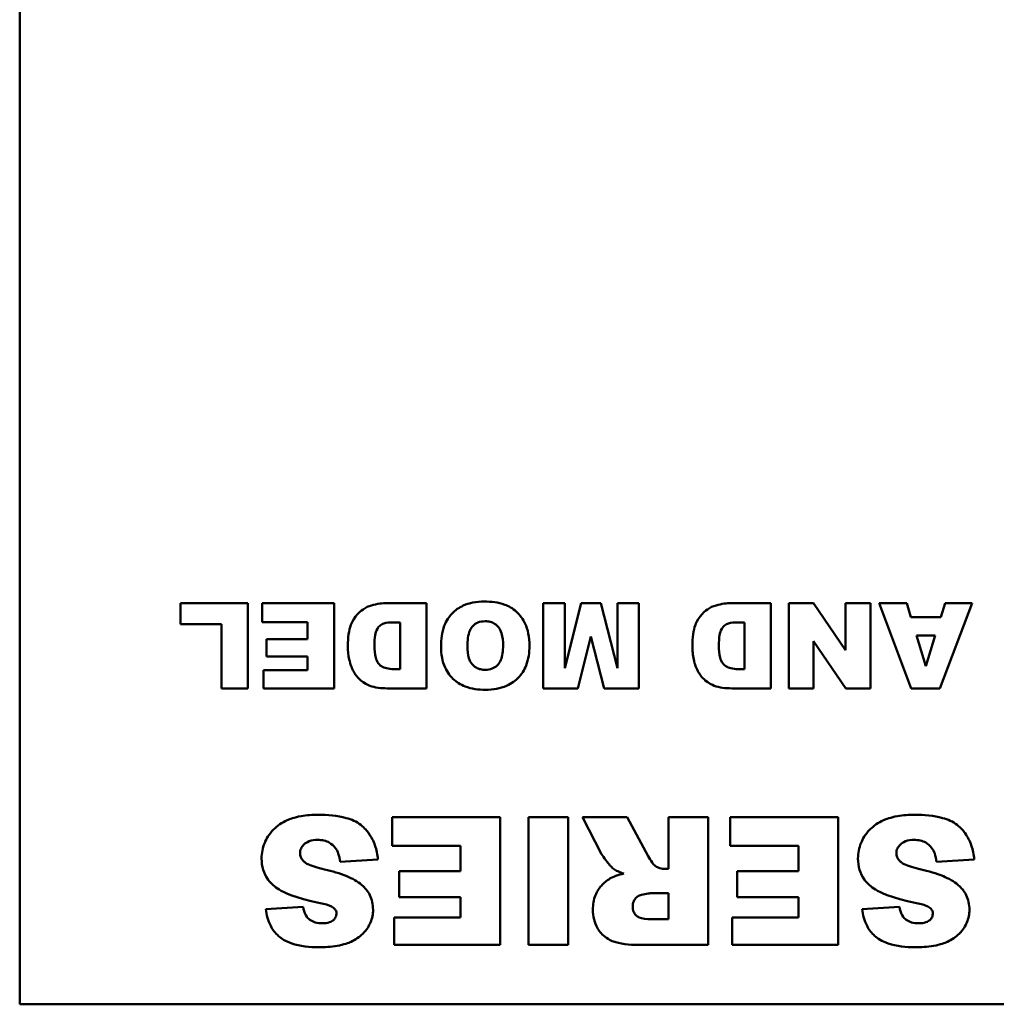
# Model space of a CAD drawing. Header units: inches. Extents: x 0.8 to 75.7, y -7.8 to 49.3.
# Tile 310 of 339: x 51.246 to 52.162, y 43.614 to 44.537. Entities that reach past the tile are written whole.
import ezdxf

# ---------------------------------------------------------------- set-up
doc = ezdxf.new("R2010")
doc.units = ezdxf.units.IN
doc.header["$MEASUREMENT"] = 0
doc.layers.add('Visible Edges(ROSSANSI)', color=7, linetype='Continuous', lineweight=50)

msp = doc.modelspace()

# ---------------------------------------------------------------- linework, layer by layer
at = {"layer": 'Visible Edges(ROSSANSI)'}
for p, q in [((51.24633, 43.6139), (51.24633, 45.6139)), ((51.46031, 43.99013), (51.39702, 43.99013)), ((51.39702, 43.99013), (51.39702, 43.97042)), ((51.46031, 43.91013), (51.46031, 43.99013)), ((51.54108, 43.99013), (51.47363, 43.99013)), ((51.47363, 43.99013), (51.47363, 43.97204)), ((51.54108, 43.91013), (51.54108, 43.99013)), ((51.6277, 43.99013), (51.59097, 43.99013)), ((51.6277, 43.91013), (51.6277, 43.99013)), ((51.75736, 43.99013), (51.73711, 43.99013)), ((51.73711, 43.99013), (51.73711, 43.91013)), ((51.77292, 43.99013), (51.75736, 43.92907)), ((51.75736, 43.92907), (51.75736, 43.99013)), ((51.79124, 43.99013), (51.77292, 43.99013)), ((51.80679, 43.92907), (51.79124, 43.99013)), ((51.82704, 43.99013), (51.80679, 43.99013)), ((51.80679, 43.99013), (51.80679, 43.92907)), ((51.82704, 43.91013), (51.82704, 43.99013)), ((51.9507, 43.99013), (51.91397, 43.99013)), ((51.9507, 43.91013), (51.9507, 43.99013)), ((51.99082, 43.99013), (51.96749, 43.99013)), ((51.96749, 43.99013), (51.96749, 43.91013)), ((52.02085, 43.94609), (51.99082, 43.99013)), ((52.0441, 43.99013), (52.02085, 43.99013)), ((52.02085, 43.99013), (52.02085, 43.94609)), ((52.0441, 43.91013), (52.0441, 43.99013)), ((52.07806, 43.99013), (52.05218, 43.99013)), ((52.05218, 43.99013), (52.08221, 43.91013)), ((52.08206, 43.97689), (52.07806, 43.99013)), ((52.10924, 43.91013), (52.13935, 43.99013)), ((52.11409, 43.99013), (52.11016, 43.97689)), ((52.13935, 43.99013), (52.11409, 43.99013)), ((51.47363, 43.97204), (51.51628, 43.97204)), ((51.51628, 43.97204), (51.51628, 43.95625)), ((51.5969, 43.97196), (51.60298, 43.97196)), ((51.60298, 43.97196), (51.60298, 43.92822)), ((51.9199, 43.97196), (51.92599, 43.97196)), ((51.92599, 43.97196), (51.92599, 43.92822)), ((52.11016, 43.97689), (52.08206, 43.97689)), ((51.39702, 43.97042), (51.43559, 43.97042)), ((51.43559, 43.97042), (51.43559, 43.91013)), ((51.51628, 43.95625), (51.47786, 43.95625)), ((51.47786, 43.95625), (51.47786, 43.93993)), ((51.76961, 43.91013), (51.782, 43.95879)), ((51.782, 43.95879), (51.79448, 43.91013)), ((51.99082, 43.9544), (52.021, 43.91013)), ((51.99082, 43.91013), (51.99082, 43.9544)), ((52.08722, 43.95956), (52.10477, 43.95956)), ((52.096, 43.93084), (52.08722, 43.95956)), ((52.10477, 43.95956), (52.096, 43.93084)), ((51.47786, 43.93993), (51.51628, 43.93993)), ((51.51628, 43.93993), (51.51628, 43.92722)), ((51.47486, 43.92722), (51.47486, 43.91013)), ((51.51628, 43.92722), (51.47486, 43.92722)), ((51.60298, 43.92822), (51.59682, 43.92822)), ((51.92599, 43.92822), (51.91983, 43.92822)), ((51.43559, 43.91013), (51.46031, 43.91013)), ((51.47486, 43.91013), (51.54108, 43.91013)), ((51.59097, 43.91013), (51.6277, 43.91013)), ((51.73711, 43.91013), (51.76961, 43.91013)), ((51.79448, 43.91013), (51.82704, 43.91013)), ((51.91397, 43.91013), (51.9507, 43.91013)), ((51.96749, 43.91013), (51.99082, 43.91013)), ((52.021, 43.91013), (52.0441, 43.91013)), ((52.08221, 43.91013), (52.10924, 43.91013)), ((51.69686, 43.78951), (51.59569, 43.78951)), ((51.59569, 43.78951), (51.59569, 43.76237)), ((51.69686, 43.66951), (51.69686, 43.78951)), ((51.72343, 43.78951), (51.72343, 43.66951)), ((51.76062, 43.78951), (51.72343, 43.78951)), ((51.76062, 43.66951), (51.76062, 43.78951)), ((51.81605, 43.78951), (51.77413, 43.78951)), ((51.77413, 43.78951), (51.79203, 43.75475)), ((51.8358, 43.75279), (51.81605, 43.78951)), ((51.89205, 43.78951), (51.85474, 43.78951)), ((51.85474, 43.78951), (51.85474, 43.74078)), ((51.89205, 43.66951), (51.89205, 43.78951)), ((52.01378, 43.78951), (51.91261, 43.78951)), ((51.91261, 43.78951), (51.91261, 43.76237)), ((52.01378, 43.66951), (52.01378, 43.78951)), ((51.59569, 43.76237), (51.65967, 43.76237)), ((51.65967, 43.76237), (51.65967, 43.7387)), ((51.91261, 43.76237), (51.97659, 43.76237)), ((51.97659, 43.76237), (51.97659, 43.7387)), ((51.54683, 43.74759), (51.58217, 43.74978)), ((52.10606, 43.74759), (52.1414, 43.74978)), ((51.85474, 43.74078), (51.85151, 43.74078)), ((51.65967, 43.7387), (51.60204, 43.7387)), ((51.60204, 43.7387), (51.60204, 43.71421)), ((51.97659, 43.7387), (51.91896, 43.7387)), ((51.91896, 43.7387), (51.91896, 43.71421)), ((51.60204, 43.71421), (51.65967, 43.71421)), ((51.65967, 43.71421), (51.65967, 43.69515)), ((51.83915, 43.71814), (51.85474, 43.71814)), ((51.85474, 43.71814), (51.85474, 43.69377)), ((51.91896, 43.71421), (51.97659, 43.71421)), ((51.97659, 43.71421), (51.97659, 43.69515)), ((51.51207, 43.70532), (51.47707, 43.70324)), ((52.0713, 43.70532), (52.0363, 43.70324)), ((51.59754, 43.69515), (51.59754, 43.66951)), ((51.65967, 43.69515), (51.59754, 43.69515)), ((51.85474, 43.69377), (51.83858, 43.69377)), ((51.91446, 43.69515), (51.91446, 43.66951)), ((51.97659, 43.69515), (51.91446, 43.69515)), ((51.59754, 43.66951), (51.69686, 43.66951)), ((51.72343, 43.66951), (51.76062, 43.66951)), ((51.83026, 43.66951), (51.89205, 43.66951)), ((51.91446, 43.66951), (52.01378, 43.66951)), ((55.24633, 43.6139), (51.24633, 43.6139))]:
    msp.add_line(p, q, dxfattribs=at)
for points, knots in [([(51.59097, 43.99013), (51.58864, 43.99013), (51.58629, 43.98993), (51.58139, 43.98921), (51.5788, 43.98865), (51.57627, 43.98797)], [-0.03774435, -0.03774435, -0.03774435, -0.03774435, -0.01997479, -0.01997479, 0, 0, 0, 0]), ([(51.68206, 43.99152), (51.67845, 43.99152), (51.67481, 43.99124), (51.66813, 43.98996), (51.66505, 43.98904), (51.65849, 43.98602), (51.65473, 43.9835), (51.64897, 43.97739), (51.64634, 43.97376), (51.64215, 43.96272), (51.6414, 43.95597), (51.6414, 43.94955)], [-0.2313697, -0.2313697, -0.2313697, -0.2313697, -0.1842829, -0.1842829, -0.1425294, -0.1425294, -0.0898686, -0.0898686, -0.0489073, -0.0489073, 0, 0, 0, 0]), ([(51.72433, 43.95017), (51.72433, 43.95398), (51.72402, 43.95783), (51.7226, 43.9649), (51.72157, 43.96813), (51.71836, 43.97472), (51.71572, 43.97863), (51.70849, 43.98532), (51.70464, 43.98731), (51.69514, 43.99079), (51.68844, 43.99152), (51.68206, 43.99152)], [-0.1540541, -0.1540541, -0.1540541, -0.1540541, -0.1276702, -0.1276702, -0.1042184, -0.1042184, -0.0769723, -0.0769723, -0.04865, -0.04865, 0, 0, 0, 0]), ([(51.91397, 43.99013), (51.91164, 43.99013), (51.90929, 43.98993), (51.90439, 43.98921), (51.9018, 43.98865), (51.89927, 43.98797)], [-0.03774435, -0.03774435, -0.03774435, -0.03774435, -0.01997479, -0.01997479, 0, 0, 0, 0]), ([(51.57627, 43.98797), (51.57337, 43.98719), (51.57071, 43.98589), (51.56635, 43.9828), (51.56378, 43.98066), (51.55876, 43.97397), (51.55744, 43.97081), (51.55491, 43.96461), (51.55409, 43.95775), (51.55409, 43.94986)], [-0.1054449, -0.1054449, -0.1054449, -0.1054449, -0.088018, -0.088018, -0.0743713, -0.0743713, -0.0601094, -0.0601094, 0, 0, 0, 0]), ([(51.89927, 43.98797), (51.89638, 43.98719), (51.89372, 43.98589), (51.88936, 43.9828), (51.88678, 43.98066), (51.88176, 43.97397), (51.88045, 43.97081), (51.87792, 43.96461), (51.87709, 43.95775), (51.87709, 43.94986)], [-0.1054449, -0.1054449, -0.1054449, -0.1054449, -0.088018, -0.088018, -0.0743713, -0.0743713, -0.0601094, -0.0601094, 0, 0, 0, 0]), ([(51.57896, 43.95032), (51.57896, 43.95344), (51.57911, 43.95706), (51.57997, 43.96188), (51.58051, 43.96398), (51.58244, 43.96724), (51.58329, 43.9683), (51.58556, 43.97017), (51.58675, 43.97066), (51.59027, 43.9717), (51.59349, 43.97196), (51.5969, 43.97196)], [-0.09769002, -0.09769002, -0.09769002, -0.09769002, -0.06560983, -0.06560983, -0.04765919, -0.04765919, -0.03760398, -0.03760398, -0.0259737, -0.0259737, 0, 0, 0, 0]), ([(51.66612, 43.94924), (51.66612, 43.9552), (51.66677, 43.96038), (51.66913, 43.96605), (51.67008, 43.9675), (51.67274, 43.97013), (51.67427, 43.97113), (51.67816, 43.9727), (51.68049, 43.97304), (51.68283, 43.97304)], [-0.07584095, -0.07584095, -0.07584095, -0.07584095, -0.04621762, -0.04621762, -0.03199031, -0.03199031, -0.01778797, -0.01778797, 0, 0, 0, 0]), ([(51.68283, 43.97304), (51.68443, 43.97304), (51.68604, 43.97287), (51.68902, 43.97209), (51.69038, 43.97152), (51.69345, 43.96962), (51.69459, 43.96835), (51.69658, 43.96596), (51.69754, 43.9639), (51.69929, 43.95819), (51.69961, 43.95407), (51.69961, 43.95032)], [-0.06208102, -0.06208102, -0.06208102, -0.06208102, -0.05694469, -0.05694469, -0.05219523, -0.05219523, -0.04538502, -0.04538502, -0.02858013, -0.02858013, 0, 0, 0, 0]), ([(51.90196, 43.95032), (51.90196, 43.95344), (51.90211, 43.95706), (51.90298, 43.96188), (51.90351, 43.96398), (51.90544, 43.96724), (51.90629, 43.9683), (51.90856, 43.97017), (51.90976, 43.97066), (51.91328, 43.9717), (51.91649, 43.97196), (51.9199, 43.97196)], [-0.09769002, -0.09769002, -0.09769002, -0.09769002, -0.06560983, -0.06560983, -0.04765919, -0.04765919, -0.03760398, -0.03760398, -0.0259737, -0.0259737, 0, 0, 0, 0]), ([(51.55409, 43.94986), (51.55409, 43.94562), (51.55449, 43.9414), (51.55638, 43.93245), (51.55779, 43.92894), (51.5609, 43.92331), (51.56306, 43.92027), (51.56931, 43.91493), (51.57252, 43.91341), (51.57941, 43.91076), (51.58518, 43.91013), (51.59097, 43.91013)], [-0.1178347, -0.1178347, -0.1178347, -0.1178347, -0.1012133, -0.1012133, -0.0820028, -0.0820028, -0.063194, -0.063194, -0.0441473, -0.0441473, 0, 0, 0, 0]), ([(51.59682, 43.92822), (51.59464, 43.92822), (51.59238, 43.92841), (51.58857, 43.92933), (51.58693, 43.92996), (51.5839, 43.93192), (51.583, 43.93301), (51.58144, 43.93514), (51.5807, 43.937), (51.57927, 43.94225), (51.57896, 43.94631), (51.57896, 43.95032)], [-0.06686526, -0.06686526, -0.06686526, -0.06686526, -0.05931675, -0.05931675, -0.05332585, -0.05332585, -0.04687474, -0.04687474, -0.03057416, -0.03057416, 0, 0, 0, 0]), ([(51.6414, 43.94955), (51.6414, 43.94596), (51.64168, 43.94235), (51.64297, 43.93565), (51.6439, 43.93255), (51.64753, 43.92452), (51.65041, 43.92123), (51.65588, 43.91595), (51.65973, 43.91358), (51.67, 43.90958), (51.67656, 43.90874), (51.68298, 43.90874)], [-0.134884, -0.134884, -0.134884, -0.134884, -0.1201323, -0.1201323, -0.1068585, -0.1068585, -0.0839395, -0.0839395, -0.0489649, -0.0489649, 0, 0, 0, 0]), ([(51.68306, 43.92745), (51.68149, 43.92745), (51.67991, 43.92761), (51.67698, 43.92833), (51.67564, 43.92886), (51.67249, 43.93069), (51.67129, 43.93196), (51.66921, 43.93437), (51.66823, 43.93636), (51.66646, 43.94183), (51.66612, 43.94568), (51.66612, 43.94924)], [-0.06174991, -0.06174991, -0.06174991, -0.06174991, -0.05631971, -0.05631971, -0.05131621, -0.05131621, -0.0437547, -0.0437547, -0.027149, -0.027149, 0, 0, 0, 0]), ([(51.68298, 43.90874), (51.68653, 43.90874), (51.69009, 43.90901), (51.69672, 43.91025), (51.6998, 43.91115), (51.70787, 43.91468), (51.71134, 43.91756), (51.71699, 43.92336), (51.71944, 43.92725), (51.72348, 43.93747), (51.72433, 43.94386), (51.72433, 43.95017)], [-0.1409845, -0.1409845, -0.1409845, -0.1409845, -0.1245515, -0.1245515, -0.1097142, -0.1097142, -0.0837186, -0.0837186, -0.0480771, -0.0480771, 0, 0, 0, 0]), ([(51.69961, 43.95032), (51.69961, 43.9452), (51.69902, 43.94046), (51.69668, 43.93489), (51.69566, 43.93325), (51.69275, 43.93039), (51.6912, 43.92935), (51.68742, 43.9278), (51.68526, 43.92745), (51.68306, 43.92745)], [-0.08158769, -0.08158769, -0.08158769, -0.08158769, -0.04780412, -0.04780412, -0.03118184, -0.03118184, -0.01672879, -0.01672879, 0, 0, 0, 0]), ([(51.87709, 43.94986), (51.87709, 43.94562), (51.87749, 43.9414), (51.87939, 43.93245), (51.88079, 43.92894), (51.8839, 43.92331), (51.88606, 43.92027), (51.89232, 43.91493), (51.89552, 43.91341), (51.90241, 43.91076), (51.90818, 43.91013), (51.91397, 43.91013)], [-0.1178347, -0.1178347, -0.1178347, -0.1178347, -0.1012133, -0.1012133, -0.0820028, -0.0820028, -0.063194, -0.063194, -0.0441473, -0.0441473, 0, 0, 0, 0]), ([(51.91983, 43.92822), (51.91764, 43.92822), (51.91538, 43.92841), (51.91157, 43.92933), (51.90993, 43.92996), (51.9069, 43.93192), (51.906, 43.93301), (51.90444, 43.93514), (51.9037, 43.937), (51.90227, 43.94225), (51.90196, 43.94631), (51.90196, 43.95032)], [-0.06686526, -0.06686526, -0.06686526, -0.06686526, -0.05931675, -0.05931675, -0.05332585, -0.05332585, -0.04687474, -0.04687474, -0.03057416, -0.03057416, 0, 0, 0, 0]), ([(51.52639, 43.79159), (51.52099, 43.79159), (51.51546, 43.79124), (51.50375, 43.78917), (51.49953, 43.78753), (51.49233, 43.78429), (51.48806, 43.78147), (51.48001, 43.77335), (51.47747, 43.7686), (51.47409, 43.76052), (51.47315, 43.75559), (51.47315, 43.75048)], [-0.1116521, -0.1116521, -0.1116521, -0.1116521, -0.1016227, -0.1016227, -0.0895655, -0.0895655, -0.0666991, -0.0666991, -0.0389809, -0.0389809, 0, 0, 0, 0]), ([(51.58217, 43.74978), (51.5818, 43.75429), (51.58094, 43.75873), (51.57803, 43.76703), (51.57609, 43.77079), (51.57231, 43.77602), (51.56986, 43.77931), (51.5622, 43.78518), (51.55739, 43.78721), (51.54431, 43.79091), (51.53493, 43.79159), (51.52639, 43.79159)], [-0.2792457, -0.2792457, -0.2792457, -0.2792457, -0.2067611, -0.2067611, -0.1382631, -0.1382631, -0.1032784, -0.1032784, -0.0650505, -0.0650505, 0, 0, 0, 0]), ([(52.08562, 43.79159), (52.08022, 43.79159), (52.07469, 43.79124), (52.06298, 43.78917), (52.05876, 43.78753), (52.05156, 43.78429), (52.04729, 43.78147), (52.03924, 43.77335), (52.0367, 43.7686), (52.03332, 43.76052), (52.03238, 43.75559), (52.03238, 43.75048)], [-0.1116521, -0.1116521, -0.1116521, -0.1116521, -0.1016227, -0.1016227, -0.0895655, -0.0895655, -0.0666991, -0.0666991, -0.0389809, -0.0389809, 0, 0, 0, 0]), ([(52.1414, 43.74978), (52.14103, 43.75429), (52.14017, 43.75873), (52.13726, 43.76703), (52.13532, 43.77079), (52.13154, 43.77602), (52.12909, 43.77931), (52.12143, 43.78518), (52.11662, 43.78721), (52.10354, 43.79091), (52.09416, 43.79159), (52.08562, 43.79159)], [-0.2792457, -0.2792457, -0.2792457, -0.2792457, -0.2067611, -0.2067611, -0.1382631, -0.1382631, -0.1032784, -0.1032784, -0.0650505, -0.0650505, 0, 0, 0, 0]), ([(51.50918, 43.75567), (51.50918, 43.75641), (51.50926, 43.75714), (51.50957, 43.75858), (51.50981, 43.75927), (51.51078, 43.76138), (51.51176, 43.76263), (51.51406, 43.76483), (51.51554, 43.76592), (51.52022, 43.7677), (51.523, 43.76803), (51.5257, 43.76803)], [-0.0719674, -0.0719674, -0.0719674, -0.0719674, -0.06379806, -0.06379806, -0.05568408, -0.05568408, -0.03812483, -0.03812483, -0.02053126, -0.02053126, 0, 0, 0, 0]), ([(51.5257, 43.76803), (51.52769, 43.76803), (51.52968, 43.76785), (51.53339, 43.76699), (51.53508, 43.76636), (51.53884, 43.76429), (51.54067, 43.7627), (51.54221, 43.76076)], [-0.04785209, -0.04785209, -0.04785209, -0.04785209, -0.0326965, -0.0326965, -0.01886617, -0.01886617, 0, 0, 0, 0]), ([(52.06841, 43.75567), (52.06841, 43.75641), (52.06849, 43.75714), (52.0688, 43.75858), (52.06904, 43.75927), (52.07001, 43.76138), (52.07099, 43.76263), (52.07329, 43.76483), (52.07477, 43.76592), (52.07945, 43.7677), (52.08223, 43.76803), (52.08493, 43.76803)], [-0.0719674, -0.0719674, -0.0719674, -0.0719674, -0.06379806, -0.06379806, -0.05568408, -0.05568408, -0.03812483, -0.03812483, -0.02053126, -0.02053126, 0, 0, 0, 0]), ([(52.08493, 43.76803), (52.08692, 43.76803), (52.08891, 43.76785), (52.09262, 43.76699), (52.09431, 43.76636), (52.09807, 43.76429), (52.0999, 43.7627), (52.10144, 43.76076)], [-0.04785209, -0.04785209, -0.04785209, -0.04785209, -0.0326965, -0.0326965, -0.01886617, -0.01886617, 0, 0, 0, 0]), ([(51.54221, 43.76076), (51.54348, 43.75911), (51.54441, 43.75718), (51.54595, 43.75278), (51.54649, 43.75014), (51.54683, 43.74759)], [-0.03547416, -0.03547416, -0.03547416, -0.03547416, -0.01963103, -0.01963103, 0, 0, 0, 0]), ([(52.10144, 43.76076), (52.10271, 43.75911), (52.10364, 43.75718), (52.10518, 43.75278), (52.10572, 43.75014), (52.10606, 43.74759)], [-0.03547416, -0.03547416, -0.03547416, -0.03547416, -0.01963103, -0.01963103, 0, 0, 0, 0]), ([(51.47315, 43.75048), (51.47315, 43.74691), (51.47362, 43.74341), (51.47557, 43.7371), (51.47703, 43.73382), (51.482, 43.72701), (51.48557, 43.72401), (51.4946, 43.71841), (51.50369, 43.71411), (51.52812, 43.70878)], [-0.5995832, -0.5995832, -0.5995832, -0.5995832, -0.4581175, -0.4581175, -0.3374607, -0.3374607, -0.1905298, -0.1905298, 0, 0, 0, 0]), ([(51.51334, 43.74736), (51.51259, 43.74802), (51.51189, 43.74876), (51.51075, 43.75029), (51.51028, 43.75107), (51.50943, 43.75312), (51.50918, 43.75437), (51.50918, 43.75567)], [-0.02452063, -0.02452063, -0.02452063, -0.02452063, -0.01688069, -0.01688069, -0.00993742, -0.00993742, 0, 0, 0, 0]), ([(51.79203, 43.75475), (51.79371, 43.75152), (51.79783, 43.74647), (51.80086, 43.743), (51.8021, 43.74167), (51.80312, 43.74089)], [-0.02853984, -0.02853984, -0.02853984, -0.02853984, -0.00977722, -0.00977722, 0, 0, 0, 0]), ([(51.84239, 43.74355), (51.84128, 43.74439), (51.84022, 43.74565), (51.83802, 43.74874), (51.83682, 43.75085), (51.8358, 43.75279)], [-0.02879431, -0.02879431, -0.02879431, -0.02879431, -0.0166586, -0.0166586, 0, 0, 0, 0]), ([(52.03238, 43.75048), (52.03238, 43.74691), (52.03285, 43.74341), (52.0348, 43.7371), (52.03626, 43.73382), (52.04123, 43.72701), (52.0448, 43.72401), (52.05383, 43.71841), (52.06292, 43.71411), (52.08735, 43.70878)], [-0.5995832, -0.5995832, -0.5995832, -0.5995832, -0.4581175, -0.4581175, -0.3374607, -0.3374607, -0.1905298, -0.1905298, 0, 0, 0, 0]), ([(52.07257, 43.74736), (52.07182, 43.74802), (52.07112, 43.74876), (52.06998, 43.75029), (52.06951, 43.75107), (52.06866, 43.75312), (52.06841, 43.75437), (52.06841, 43.75567)], [-0.02452063, -0.02452063, -0.02452063, -0.02452063, -0.01688069, -0.01688069, -0.00993742, -0.00993742, 0, 0, 0, 0]), ([(51.53228, 43.74031), (51.52578, 43.74177), (51.52017, 43.74343), (51.51531, 43.74589), (51.51419, 43.74658), (51.51334, 43.74736)], [-0.03678535, -0.03678535, -0.03678535, -0.03678535, -0.00878684, -0.00878684, 0, 0, 0, 0]), ([(51.56716, 43.72576), (51.56318, 43.72925), (51.55812, 43.73193), (51.54664, 43.73672), (51.53925, 43.73877), (51.53228, 43.74031)], [-0.09455123, -0.09455123, -0.09455123, -0.09455123, -0.05439136, -0.05439136, 0, 0, 0, 0]), ([(51.80312, 43.74089), (51.80432, 43.74004), (51.80577, 43.7393), (51.80893, 43.73787), (51.81092, 43.73713), (51.81282, 43.7365)], [-0.02638094, -0.02638094, -0.02638094, -0.02638094, -0.01521884, -0.01521884, 0, 0, 0, 0]), ([(51.85151, 43.74078), (51.84987, 43.74078), (51.84826, 43.74099), (51.84515, 43.74194), (51.84372, 43.74264), (51.84239, 43.74355)], [-0.02477057, -0.02477057, -0.02477057, -0.02477057, -0.01227718, -0.01227718, 0, 0, 0, 0]), ([(52.09151, 43.74031), (52.08501, 43.74177), (52.0794, 43.74343), (52.07454, 43.74589), (52.07342, 43.74658), (52.07257, 43.74736)], [-0.03678535, -0.03678535, -0.03678535, -0.03678535, -0.00878684, -0.00878684, 0, 0, 0, 0]), ([(52.12639, 43.72576), (52.12241, 43.72925), (52.11735, 43.73193), (52.10587, 43.73672), (52.09848, 43.73877), (52.09151, 43.74031)], [-0.09455123, -0.09455123, -0.09455123, -0.09455123, -0.05439136, -0.05439136, 0, 0, 0, 0]), ([(51.79977, 43.73177), (51.79676, 43.72994), (51.79407, 43.72772), (51.78986, 43.72293), (51.78775, 43.72001), (51.78451, 43.71199), (51.78383, 43.70739), (51.78383, 43.70278)], [-0.1037999, -0.1037999, -0.1037999, -0.1037999, -0.0659475, -0.0659475, -0.0351479, -0.0351479, 0, 0, 0, 0]), ([(51.81282, 43.7365), (51.81034, 43.73595), (51.80779, 43.73526), (51.80347, 43.7337), (51.80152, 43.73283), (51.79977, 43.73177)], [-0.03501951, -0.03501951, -0.03501951, -0.03501951, -0.0156166, -0.0156166, 0, 0, 0, 0]), ([(51.57767, 43.70255), (51.57767, 43.70499), (51.57743, 43.70742), (51.5764, 43.71207), (51.57564, 43.71424), (51.57279, 43.71997), (51.57024, 43.72309), (51.56716, 43.72576)], [-0.06735087, -0.06735087, -0.06735087, -0.06735087, -0.04875334, -0.04875334, -0.03105094, -0.03105094, 0, 0, 0, 0]), ([(52.1369, 43.70255), (52.1369, 43.70499), (52.13666, 43.70742), (52.13563, 43.71207), (52.13487, 43.71424), (52.13202, 43.71997), (52.12947, 43.72309), (52.12639, 43.72576)], [-0.06735087, -0.06735087, -0.06735087, -0.06735087, -0.04875334, -0.04875334, -0.03105094, -0.03105094, 0, 0, 0, 0]), ([(51.82114, 43.70578), (51.82114, 43.70692), (51.82128, 43.70805), (51.82192, 43.71021), (51.8224, 43.7112), (51.82372, 43.71316), (51.82461, 43.71414), (51.82686, 43.71571), (51.82811, 43.71623), (51.82945, 43.71652)], [-0.03969649, -0.03969649, -0.03969649, -0.03969649, -0.0301838, -0.0301838, -0.02090417, -0.02090417, -0.01046428, -0.01046428, 0, 0, 0, 0]), ([(51.82945, 43.71652), (51.83135, 43.71694), (51.83358, 43.71741), (51.83673, 43.71794), (51.83816, 43.71814), (51.83915, 43.71814)], [-0.01956487, -0.01956487, -0.01956487, -0.01956487, -0.00755588, -0.00755588, 0, 0, 0, 0]), ([(51.47707, 43.70324), (51.47775, 43.69774), (51.47914, 43.69225), (51.48355, 43.68372), (51.48598, 43.68054), (51.49142, 43.67581), (51.49527, 43.6731), (51.50936, 43.66826), (51.51832, 43.66744), (51.52662, 43.66744)], [-0.265126, -0.265126, -0.265126, -0.265126, -0.1774462, -0.1774462, -0.1131793, -0.1131793, -0.0632734, -0.0632734, 0, 0, 0, 0]), ([(51.53032, 43.68984), (51.52798, 43.68984), (51.5256, 43.69009), (51.52157, 43.69128), (51.51988, 43.69207), (51.51733, 43.694), (51.51598, 43.69526), (51.51336, 43.69977), (51.51254, 43.70257), (51.51207, 43.70532)], [-0.09840579, -0.09840579, -0.09840579, -0.09840579, -0.0658385, -0.0658385, -0.0397251, -0.0397251, -0.02123876, -0.02123876, 0, 0, 0, 0]), ([(51.52812, 43.70878), (51.53246, 43.70792), (51.5362, 43.70689), (51.53931, 43.70534), (51.54004, 43.70491), (51.5406, 43.70439)], [-0.02660079, -0.02660079, -0.02660079, -0.02660079, -0.00578557, -0.00578557, 0, 0, 0, 0]), ([(51.5406, 43.70439), (51.54112, 43.70396), (51.54161, 43.70348), (51.5424, 43.70247), (51.54272, 43.70196), (51.54323, 43.70073), (51.54337, 43.70004), (51.54337, 43.69931)], [-0.01527857, -0.01527857, -0.01527857, -0.01527857, -0.01009745, -0.01009745, -0.00551869, -0.00551869, 0, 0, 0, 0]), ([(51.78383, 43.70278), (51.78383, 43.69961), (51.78415, 43.69645), (51.7856, 43.69055), (51.78666, 43.68785), (51.78918, 43.68352), (51.7914, 43.68013), (51.799, 43.67414), (51.80278, 43.67279), (51.81206, 43.67017), (51.82091, 43.66951), (51.83026, 43.66951)], [-0.208706, -0.208706, -0.208706, -0.208706, -0.1663121, -0.1663121, -0.1271892, -0.1271892, -0.0991142, -0.0991142, -0.071265, -0.071265, 0, 0, 0, 0]), ([(51.83858, 43.69377), (51.83401, 43.69377), (51.83005, 43.69424), (51.82593, 43.69597), (51.82498, 43.69662), (51.82321, 43.69843), (51.8225, 43.69952), (51.82138, 43.70234), (51.82114, 43.70407), (51.82114, 43.70578)], [-0.05213515, -0.05213515, -0.05213515, -0.05213515, -0.03232828, -0.03232828, -0.02314783, -0.02314783, -0.01306998, -0.01306998, 0, 0, 0, 0]), ([(52.0363, 43.70324), (52.03698, 43.69774), (52.03837, 43.69225), (52.04278, 43.68372), (52.04521, 43.68054), (52.05065, 43.67581), (52.0545, 43.6731), (52.06859, 43.66826), (52.07755, 43.66744), (52.08585, 43.66744)], [-0.265126, -0.265126, -0.265126, -0.265126, -0.1774462, -0.1774462, -0.1131793, -0.1131793, -0.0632734, -0.0632734, 0, 0, 0, 0]), ([(52.08955, 43.68984), (52.08721, 43.68984), (52.08483, 43.69009), (52.0808, 43.69128), (52.07911, 43.69207), (52.07656, 43.694), (52.07521, 43.69526), (52.07259, 43.69977), (52.07177, 43.70257), (52.0713, 43.70532)], [-0.09840579, -0.09840579, -0.09840579, -0.09840579, -0.0658385, -0.0658385, -0.0397251, -0.0397251, -0.02123876, -0.02123876, 0, 0, 0, 0]), ([(52.08735, 43.70878), (52.09169, 43.70792), (52.09543, 43.70689), (52.09854, 43.70534), (52.09927, 43.70491), (52.09983, 43.70439)], [-0.02660079, -0.02660079, -0.02660079, -0.02660079, -0.00578557, -0.00578557, 0, 0, 0, 0]), ([(52.09983, 43.70439), (52.10035, 43.70396), (52.10084, 43.70348), (52.10163, 43.70247), (52.10195, 43.70196), (52.10246, 43.70073), (52.1026, 43.70004), (52.1026, 43.69931)], [-0.01527857, -0.01527857, -0.01527857, -0.01527857, -0.01009745, -0.01009745, -0.00551869, -0.00551869, 0, 0, 0, 0]), ([(51.52662, 43.66744), (51.53234, 43.66744), (51.53834, 43.66777), (51.55064, 43.66985), (51.55466, 43.67148), (51.56113, 43.67447), (51.56493, 43.6769), (51.57199, 43.68383), (51.57403, 43.68772), (51.57686, 43.69444), (51.57767, 43.69841), (51.57767, 43.70255)], [-0.09735248, -0.09735248, -0.09735248, -0.09735248, -0.08733388, -0.08733388, -0.07554372, -0.07554372, -0.05557704, -0.05557704, -0.03149812, -0.03149812, 0, 0, 0, 0]), ([(51.54337, 43.69931), (51.54337, 43.69868), (51.54331, 43.69805), (51.54305, 43.69683), (51.54285, 43.69625), (51.54208, 43.69462), (51.54135, 43.6937), (51.53969, 43.69219), (51.53859, 43.6914), (51.5348, 43.69007), (51.53249, 43.68984), (51.53032, 43.68984)], [-0.06266337, -0.06266337, -0.06266337, -0.06266337, -0.05428358, -0.05428358, -0.04620224, -0.04620224, -0.03049361, -0.03049361, -0.01657494, -0.01657494, 0, 0, 0, 0]), ([(52.08585, 43.66744), (52.09157, 43.66744), (52.09757, 43.66777), (52.10987, 43.66985), (52.11389, 43.67148), (52.12036, 43.67447), (52.12416, 43.6769), (52.13122, 43.68383), (52.13326, 43.68772), (52.13609, 43.69444), (52.1369, 43.69841), (52.1369, 43.70255)], [-0.09735248, -0.09735248, -0.09735248, -0.09735248, -0.08733388, -0.08733388, -0.07554372, -0.07554372, -0.05557704, -0.05557704, -0.03149812, -0.03149812, 0, 0, 0, 0]), ([(52.1026, 43.69931), (52.1026, 43.69868), (52.10254, 43.69805), (52.10228, 43.69683), (52.10208, 43.69625), (52.10131, 43.69462), (52.10058, 43.6937), (52.09892, 43.69219), (52.09782, 43.6914), (52.09403, 43.69007), (52.09172, 43.68984), (52.08955, 43.68984)], [-0.06266337, -0.06266337, -0.06266337, -0.06266337, -0.05428358, -0.05428358, -0.04620224, -0.04620224, -0.03049361, -0.03049361, -0.01657494, -0.01657494, 0, 0, 0, 0])]:
    msp.add_open_spline(points, degree=3, knots=knots, dxfattribs=at)

doc.saveas('drawing.dxf')
